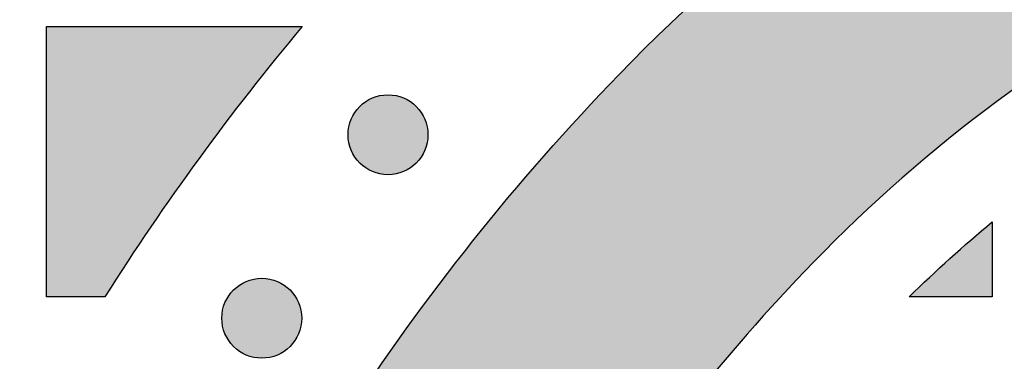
# Model space of a CAD drawing. Header units: millimetres. Extents: x -3873 to -97, y 912 to 4165.
# Tile 325 of 656: x -3403 to -3359, y 1651 to 1667. Entities that reach past the tile are written whole.
import ezdxf

# ---------------------------------------------------------------- set-up
doc = ezdxf.new("R2010")
doc.units = ezdxf.units.MM
doc.layers.add('pattern', color=7, linetype='Continuous', true_color=0x000000)

msp = doc.modelspace()

# ---------------------------------------------------------------- hatches: boundary and pattern name
at = {"layer": 'pattern'}
for points in [[(-3300.786, 1679.313), (-3299.372, 1678.571), (-3297.972, 1677.799), (-3296.586, 1676.998), (-3295.215, 1676.167), (-3293.861, 1675.307), (-3292.524, 1674.419), (-3291.205, 1673.503), (-3289.905, 1672.56), (-3288.624, 1671.59), (-3287.365, 1670.594), (-3286.126, 1669.573), (-3284.91, 1668.526), (-3283.717, 1667.456), (-3282.547, 1666.363), (-3281.402, 1665.247), (-3280.281, 1664.11), (-3278.605, 1662.331), (-3276.968, 1660.508), (-3275.372, 1658.644), (-3273.819, 1656.74), (-3272.311, 1654.796), (-3270.848, 1652.815), (-3269.433, 1650.798), (-3268.066, 1648.747), (-3266.749, 1646.664), (-3265.483, 1644.551), (-3264.269, 1642.409), (-3263.107, 1640.24), (-3261.999, 1638.047), (-3260.946, 1635.83), (-3259.947, 1633.594), (-3259.004, 1631.338), (-3265.412, 1614.654), (-3270.13, 1626.842), (-3270.963, 1628.834), (-3271.844, 1630.809), (-3272.775, 1632.765), (-3273.753, 1634.702), (-3274.778, 1636.617), (-3275.85, 1638.508), (-3276.968, 1640.374), (-3278.131, 1642.213), (-3279.338, 1644.024), (-3280.587, 1645.804), (-3281.879, 1647.553), (-3283.21, 1649.269), (-3284.581, 1650.951), (-3285.99, 1652.597), (-3287.435, 1654.206), (-3288.916, 1655.777), (-3289.863, 1656.738), (-3290.831, 1657.681), (-3291.82, 1658.606), (-3292.829, 1659.51), (-3293.857, 1660.395), (-3294.904, 1661.258), (-3295.969, 1662.1), (-3297.051, 1662.92), (-3298.151, 1663.718), (-3299.266, 1664.492), (-3300.396, 1665.243), (-3301.541, 1665.97), (-3302.7, 1666.672), (-3303.872, 1667.35), (-3305.056, 1668.002), (-3306.251, 1668.629), (-3307.524, 1669.257), (-3308.82, 1669.849), (-3310.135, 1670.405), (-3311.469, 1670.922), (-3312.82, 1671.401), (-3314.187, 1671.84), (-3315.567, 1672.239), (-3316.959, 1672.597), (-3318.361, 1672.914), (-3319.771, 1673.189), (-3321.187, 1673.421), (-3322.608, 1673.612), (-3324.031, 1673.76), (-3325.455, 1673.866), (-3326.878, 1673.93), (-3328.297, 1673.953), (-3329.717, 1673.932), (-3331.14, 1673.869), (-3332.564, 1673.764), (-3333.987, 1673.617), (-3335.408, 1673.428), (-3336.824, 1673.197), (-3338.235, 1672.923), (-3339.637, 1672.608), (-3341.029, 1672.251), (-3342.41, 1671.854), (-3343.777, 1671.416), (-3345.128, 1670.938), (-3346.463, 1670.422), (-3347.779, 1669.868), (-3349.074, 1669.277), (-3350.348, 1668.65), (-3351.544, 1668.024), (-3352.729, 1667.373), (-3353.901, 1666.696), (-3355.061, 1665.995), (-3356.206, 1665.269), (-3357.338, 1664.52), (-3358.454, 1663.746), (-3359.553, 1662.95), (-3360.637, 1662.131), (-3361.702, 1661.29), (-3362.75, 1660.428), (-3363.779, 1659.544), (-3364.789, 1658.64), (-3365.779, 1657.717), (-3366.748, 1656.775), (-3367.696, 1655.814), (-3369.178, 1654.245), (-3370.625, 1652.637), (-3372.035, 1650.992), (-3373.407, 1649.312), (-3374.741, 1647.597), (-3376.034, 1645.85), (-3377.285, 1644.07), (-3378.493, 1642.261), (-3379.658, 1640.423), (-3380.778, 1638.558), (-3381.852, 1636.668), (-3382.879, 1634.754), (-3383.859, 1632.818), (-3384.791, 1630.862), (-3385.674, 1628.888), (-3386.509, 1626.898), (-3391.239, 1614.714), (-3397.631, 1631.404), (-3396.685, 1633.659), (-3395.685, 1635.895), (-3394.629, 1638.11), (-3393.519, 1640.302), (-3392.356, 1642.47), (-3391.139, 1644.611), (-3389.871, 1646.723), (-3388.552, 1648.805), (-3387.183, 1650.854), (-3385.766, 1652.87), (-3384.302, 1654.849), (-3382.792, 1656.791), (-3381.237, 1658.695), (-3379.64, 1660.557), (-3378.001, 1662.378), (-3376.323, 1664.156), (-3375.201, 1665.292), (-3374.054, 1666.407), (-3372.884, 1667.499), (-3371.689, 1668.568), (-3370.472, 1669.613), (-3369.233, 1670.633), (-3367.972, 1671.628), (-3366.691, 1672.596), (-3365.39, 1673.538), (-3364.07, 1674.453), (-3362.732, 1675.34), (-3361.377, 1676.198), (-3360.006, 1677.028), (-3358.619, 1677.828), (-3357.218, 1678.598), (-3355.803, 1679.339), (-3354.214, 1680.121), (-3352.597, 1680.858), (-3350.955, 1681.549), (-3349.29, 1682.193), (-3347.604, 1682.789), (-3345.899, 1683.335), (-3344.176, 1683.831), (-3342.439, 1684.276), (-3340.69, 1684.669), (-3338.93, 1685.01), (-3337.163, 1685.299), (-3335.39, 1685.535), (-3333.614, 1685.718), (-3331.838, 1685.849), (-3330.063, 1685.927), (-3328.291, 1685.953), (-3326.52, 1685.925), (-3324.745, 1685.845), (-3322.969, 1685.713), (-3321.193, 1685.528), (-3319.421, 1685.291), (-3317.654, 1685), (-3315.894, 1684.657), (-3314.145, 1684.263), (-3312.409, 1683.816), (-3310.687, 1683.318), (-3308.982, 1682.771), (-3307.296, 1682.173), (-3305.632, 1681.528), (-3303.991, 1680.835), (-3302.375, 1680.096)], [(-3399.163, 1654.279), (-3401.754, 1654.279), (-3401.754, 1666.279), (-3390.402, 1666.279), (-3392.737, 1663.388), (-3394.977, 1660.421), (-3397.12, 1657.383)], [(-3385.333, 1662.729), (-3385.361, 1662.757), (-3385.39, 1662.784), (-3385.42, 1662.811), (-3385.45, 1662.837), (-3385.482, 1662.863), (-3385.514, 1662.888), (-3385.548, 1662.913), (-3385.582, 1662.937), (-3385.617, 1662.96), (-3385.652, 1662.983), (-3385.689, 1663.005), (-3385.726, 1663.026), (-3385.764, 1663.047), (-3385.803, 1663.066), (-3385.842, 1663.085), (-3385.882, 1663.103), (-3385.923, 1663.12), (-3385.965, 1663.136), (-3386.006, 1663.151), (-3386.049, 1663.165), (-3386.092, 1663.179), (-3386.135, 1663.191), (-3386.179, 1663.202), (-3386.224, 1663.211), (-3386.268, 1663.22), (-3386.313, 1663.228), (-3386.358, 1663.234), (-3386.404, 1663.24), (-3386.45, 1663.244), (-3386.495, 1663.247), (-3386.541, 1663.248), (-3386.587, 1663.249), (-3386.633, 1663.248), (-3386.679, 1663.247), (-3386.725, 1663.244), (-3386.77, 1663.24), (-3386.816, 1663.234), (-3386.861, 1663.228), (-3386.906, 1663.22), (-3386.951, 1663.211), (-3386.995, 1663.202), (-3387.039, 1663.191), (-3387.082, 1663.179), (-3387.125, 1663.165), (-3387.168, 1663.151), (-3387.21, 1663.136), (-3387.251, 1663.12), (-3387.292, 1663.103), (-3387.332, 1663.085), (-3387.371, 1663.066), (-3387.41, 1663.047), (-3387.448, 1663.026), (-3387.485, 1663.005), (-3387.522, 1662.983), (-3387.558, 1662.96), (-3387.593, 1662.937), (-3387.627, 1662.913), (-3387.66, 1662.888), (-3387.692, 1662.863), (-3387.724, 1662.837), (-3387.755, 1662.811), (-3387.785, 1662.784), (-3387.814, 1662.757), (-3387.842, 1662.729), (-3387.869, 1662.701), (-3387.896, 1662.672), (-3387.923, 1662.642), (-3387.949, 1662.612), (-3387.975, 1662.58), (-3388, 1662.548), (-3388.025, 1662.514), (-3388.049, 1662.48), (-3388.073, 1662.445), (-3388.095, 1662.41), (-3388.117, 1662.373), (-3388.139, 1662.336), (-3388.159, 1662.298), (-3388.179, 1662.259), (-3388.198, 1662.22), (-3388.216, 1662.179), (-3388.233, 1662.139), (-3388.249, 1662.097), (-3388.264, 1662.055), (-3388.278, 1662.013), (-3388.291, 1661.97), (-3388.303, 1661.927), (-3388.314, 1661.883), (-3388.324, 1661.838), (-3388.333, 1661.794), (-3388.34, 1661.749), (-3388.347, 1661.703), (-3388.352, 1661.658), (-3388.356, 1661.612), (-3388.359, 1661.567), (-3388.361, 1661.521), (-3388.361, 1661.475), (-3388.361, 1661.429), (-3388.359, 1661.383), (-3388.356, 1661.337), (-3388.352, 1661.292), (-3388.347, 1661.246), (-3388.34, 1661.201), (-3388.333, 1661.156), (-3388.324, 1661.111), (-3388.314, 1661.067), (-3388.303, 1661.023), (-3388.291, 1660.98), (-3388.278, 1660.937), (-3388.264, 1660.894), (-3388.249, 1660.852), (-3388.233, 1660.811), (-3388.216, 1660.77), (-3388.198, 1660.73), (-3388.179, 1660.691), (-3388.159, 1660.652), (-3388.139, 1660.614), (-3388.117, 1660.577), (-3388.095, 1660.54), (-3388.073, 1660.504), (-3388.049, 1660.469), (-3388.025, 1660.435), (-3388, 1660.402), (-3387.975, 1660.37), (-3387.949, 1660.338), (-3387.923, 1660.307), (-3387.896, 1660.277), (-3387.869, 1660.248), (-3387.842, 1660.22), (-3387.814, 1660.193), (-3387.785, 1660.165), (-3387.755, 1660.139), (-3387.724, 1660.113), (-3387.692, 1660.087), (-3387.66, 1660.062), (-3387.627, 1660.037), (-3387.593, 1660.013), (-3387.558, 1659.989), (-3387.522, 1659.967), (-3387.485, 1659.945), (-3387.448, 1659.923), (-3387.41, 1659.903), (-3387.371, 1659.883), (-3387.332, 1659.864), (-3387.292, 1659.846), (-3387.251, 1659.829), (-3387.21, 1659.813), (-3387.168, 1659.798), (-3387.125, 1659.784), (-3387.082, 1659.771), (-3387.039, 1659.759), (-3386.995, 1659.748), (-3386.951, 1659.738), (-3386.906, 1659.729), (-3386.861, 1659.722), (-3386.816, 1659.715), (-3386.77, 1659.71), (-3386.725, 1659.706), (-3386.679, 1659.703), (-3386.633, 1659.701), (-3386.587, 1659.7), (-3386.541, 1659.701), (-3386.495, 1659.703), (-3386.45, 1659.706), (-3386.404, 1659.71), (-3386.358, 1659.715), (-3386.313, 1659.722), (-3386.268, 1659.729), (-3386.224, 1659.738), (-3386.179, 1659.748), (-3386.135, 1659.759), (-3386.092, 1659.771), (-3386.049, 1659.784), (-3386.006, 1659.798), (-3385.965, 1659.813), (-3385.923, 1659.829), (-3385.882, 1659.846), (-3385.842, 1659.864), (-3385.803, 1659.883), (-3385.764, 1659.903), (-3385.726, 1659.923), (-3385.689, 1659.945), (-3385.652, 1659.967), (-3385.617, 1659.989), (-3385.582, 1660.013), (-3385.548, 1660.037), (-3385.514, 1660.062), (-3385.482, 1660.087), (-3385.45, 1660.113), (-3385.42, 1660.139), (-3385.39, 1660.165), (-3385.361, 1660.193), (-3385.333, 1660.22), (-3385.305, 1660.248), (-3385.278, 1660.277), (-3385.251, 1660.307), (-3385.225, 1660.338), (-3385.199, 1660.37), (-3385.174, 1660.402), (-3385.149, 1660.435), (-3385.125, 1660.469), (-3385.102, 1660.504), (-3385.079, 1660.54), (-3385.057, 1660.577), (-3385.036, 1660.614), (-3385.015, 1660.652), (-3384.996, 1660.691), (-3384.977, 1660.73), (-3384.959, 1660.77), (-3384.942, 1660.811), (-3384.926, 1660.852), (-3384.911, 1660.894), (-3384.896, 1660.937), (-3384.883, 1660.98), (-3384.871, 1661.023), (-3384.86, 1661.067), (-3384.851, 1661.111), (-3384.842, 1661.156), (-3384.834, 1661.201), (-3384.828, 1661.246), (-3384.822, 1661.292), (-3384.818, 1661.337), (-3384.815, 1661.383), (-3384.813, 1661.429), (-3384.813, 1661.475), (-3384.813, 1661.521), (-3384.815, 1661.567), (-3384.818, 1661.612), (-3384.822, 1661.658), (-3384.828, 1661.703), (-3384.834, 1661.749), (-3384.842, 1661.794), (-3384.851, 1661.838), (-3384.86, 1661.883), (-3384.871, 1661.927), (-3384.883, 1661.97), (-3384.896, 1662.013), (-3384.911, 1662.055), (-3384.926, 1662.097), (-3384.942, 1662.139), (-3384.959, 1662.179), (-3384.977, 1662.22), (-3384.996, 1662.259), (-3385.015, 1662.298), (-3385.036, 1662.336), (-3385.057, 1662.373), (-3385.079, 1662.41), (-3385.102, 1662.445), (-3385.125, 1662.48), (-3385.149, 1662.514), (-3385.174, 1662.548), (-3385.199, 1662.58), (-3385.225, 1662.612), (-3385.251, 1662.642), (-3385.278, 1662.672), (-3385.305, 1662.701)], [(-3359.754, 1657.605), (-3359.754, 1654.279), (-3363.446, 1654.279), (-3362.548, 1655.138), (-3361.634, 1655.979), (-3360.702, 1656.801)], [(-3390.937, 1654.586), (-3390.965, 1654.614), (-3390.994, 1654.641), (-3391.024, 1654.667), (-3391.054, 1654.694), (-3391.086, 1654.719), (-3391.118, 1654.745), (-3391.152, 1654.769), (-3391.186, 1654.793), (-3391.221, 1654.817), (-3391.256, 1654.84), (-3391.293, 1654.862), (-3391.33, 1654.883), (-3391.368, 1654.903), (-3391.407, 1654.923), (-3391.446, 1654.942), (-3391.486, 1654.96), (-3391.527, 1654.977), (-3391.569, 1654.993), (-3391.61, 1655.008), (-3391.653, 1655.022), (-3391.696, 1655.035), (-3391.739, 1655.047), (-3391.783, 1655.058), (-3391.828, 1655.068), (-3391.872, 1655.077), (-3391.917, 1655.084), (-3391.962, 1655.091), (-3392.008, 1655.096), (-3392.054, 1655.1), (-3392.099, 1655.103), (-3392.145, 1655.105), (-3392.191, 1655.106), (-3392.237, 1655.105), (-3392.283, 1655.103), (-3392.329, 1655.1), (-3392.374, 1655.096), (-3392.42, 1655.091), (-3392.465, 1655.084), (-3392.51, 1655.077), (-3392.555, 1655.068), (-3392.599, 1655.058), (-3392.643, 1655.047), (-3392.686, 1655.035), (-3392.729, 1655.022), (-3392.772, 1655.008), (-3392.814, 1654.993), (-3392.855, 1654.977), (-3392.896, 1654.96), (-3392.936, 1654.942), (-3392.975, 1654.923), (-3393.014, 1654.903), (-3393.052, 1654.883), (-3393.089, 1654.862), (-3393.126, 1654.84), (-3393.162, 1654.817), (-3393.197, 1654.793), (-3393.231, 1654.769), (-3393.264, 1654.745), (-3393.296, 1654.719), (-3393.328, 1654.694), (-3393.359, 1654.667), (-3393.389, 1654.641), (-3393.418, 1654.614), (-3393.446, 1654.586), (-3393.473, 1654.558), (-3393.5, 1654.529), (-3393.527, 1654.499), (-3393.553, 1654.468), (-3393.579, 1654.437), (-3393.604, 1654.404), (-3393.629, 1654.371), (-3393.653, 1654.337), (-3393.677, 1654.302), (-3393.699, 1654.266), (-3393.721, 1654.23), (-3393.743, 1654.192), (-3393.763, 1654.154), (-3393.783, 1654.116), (-3393.802, 1654.076), (-3393.819, 1654.036), (-3393.837, 1653.995), (-3393.853, 1653.954), (-3393.868, 1653.912), (-3393.882, 1653.87), (-3393.895, 1653.827), (-3393.907, 1653.783), (-3393.918, 1653.739), (-3393.928, 1653.695), (-3393.937, 1653.65), (-3393.944, 1653.605), (-3393.951, 1653.56), (-3393.956, 1653.515), (-3393.96, 1653.469), (-3393.963, 1653.423), (-3393.965, 1653.377), (-3393.965, 1653.331), (-3393.965, 1653.286), (-3393.963, 1653.24), (-3393.96, 1653.194), (-3393.956, 1653.148), (-3393.951, 1653.103), (-3393.944, 1653.057), (-3393.937, 1653.013), (-3393.928, 1652.968), (-3393.918, 1652.924), (-3393.907, 1652.88), (-3393.895, 1652.836), (-3393.882, 1652.793), (-3393.868, 1652.751), (-3393.853, 1652.709), (-3393.837, 1652.667), (-3393.819, 1652.627), (-3393.802, 1652.587), (-3393.783, 1652.547), (-3393.763, 1652.508), (-3393.743, 1652.47), (-3393.721, 1652.433), (-3393.699, 1652.397), (-3393.677, 1652.361), (-3393.653, 1652.326), (-3393.629, 1652.292), (-3393.604, 1652.259), (-3393.579, 1652.226), (-3393.553, 1652.195), (-3393.527, 1652.164), (-3393.5, 1652.134), (-3393.473, 1652.105), (-3393.446, 1652.077), (-3393.418, 1652.049), (-3393.389, 1652.022), (-3393.359, 1651.995), (-3393.328, 1651.969), (-3393.296, 1651.943), (-3393.264, 1651.918), (-3393.231, 1651.894), (-3393.197, 1651.869), (-3393.162, 1651.846), (-3393.126, 1651.823), (-3393.089, 1651.801), (-3393.052, 1651.78), (-3393.014, 1651.76), (-3392.975, 1651.74), (-3392.936, 1651.721), (-3392.896, 1651.703), (-3392.855, 1651.686), (-3392.814, 1651.67), (-3392.772, 1651.655), (-3392.729, 1651.641), (-3392.686, 1651.628), (-3392.643, 1651.616), (-3392.599, 1651.605), (-3392.555, 1651.595), (-3392.51, 1651.586), (-3392.465, 1651.578), (-3392.42, 1651.572), (-3392.374, 1651.567), (-3392.329, 1651.562), (-3392.283, 1651.56), (-3392.237, 1651.558), (-3392.191, 1651.557), (-3392.145, 1651.558), (-3392.099, 1651.56), (-3392.054, 1651.562), (-3392.008, 1651.567), (-3391.962, 1651.572), (-3391.917, 1651.578), (-3391.872, 1651.586), (-3391.828, 1651.595), (-3391.783, 1651.605), (-3391.739, 1651.616), (-3391.696, 1651.628), (-3391.653, 1651.641), (-3391.61, 1651.655), (-3391.569, 1651.67), (-3391.527, 1651.686), (-3391.486, 1651.703), (-3391.446, 1651.721), (-3391.407, 1651.74), (-3391.368, 1651.76), (-3391.33, 1651.78), (-3391.293, 1651.801), (-3391.256, 1651.823), (-3391.221, 1651.846), (-3391.186, 1651.869), (-3391.152, 1651.894), (-3391.118, 1651.918), (-3391.086, 1651.943), (-3391.054, 1651.969), (-3391.024, 1651.995), (-3390.994, 1652.022), (-3390.965, 1652.049), (-3390.937, 1652.077), (-3390.909, 1652.105), (-3390.882, 1652.134), (-3390.855, 1652.164), (-3390.829, 1652.195), (-3390.803, 1652.226), (-3390.778, 1652.259), (-3390.753, 1652.292), (-3390.729, 1652.326), (-3390.706, 1652.361), (-3390.683, 1652.397), (-3390.661, 1652.433), (-3390.64, 1652.47), (-3390.619, 1652.508), (-3390.6, 1652.547), (-3390.581, 1652.587), (-3390.563, 1652.627), (-3390.546, 1652.667), (-3390.53, 1652.709), (-3390.515, 1652.751), (-3390.5, 1652.793), (-3390.487, 1652.836), (-3390.475, 1652.88), (-3390.464, 1652.924), (-3390.454, 1652.968), (-3390.446, 1653.013), (-3390.438, 1653.057), (-3390.432, 1653.103), (-3390.426, 1653.148), (-3390.422, 1653.194), (-3390.419, 1653.24), (-3390.417, 1653.286), (-3390.417, 1653.331), (-3390.417, 1653.377), (-3390.419, 1653.423), (-3390.422, 1653.469), (-3390.426, 1653.515), (-3390.432, 1653.56), (-3390.438, 1653.605), (-3390.446, 1653.65), (-3390.454, 1653.695), (-3390.464, 1653.739), (-3390.475, 1653.783), (-3390.487, 1653.827), (-3390.5, 1653.87), (-3390.515, 1653.912), (-3390.53, 1653.954), (-3390.546, 1653.995), (-3390.563, 1654.036), (-3390.581, 1654.076), (-3390.6, 1654.116), (-3390.619, 1654.154), (-3390.64, 1654.192), (-3390.661, 1654.23), (-3390.683, 1654.266), (-3390.706, 1654.302), (-3390.729, 1654.337), (-3390.753, 1654.371), (-3390.778, 1654.404), (-3390.803, 1654.437), (-3390.829, 1654.468), (-3390.855, 1654.499), (-3390.882, 1654.529), (-3390.909, 1654.558)]]:
    msp.add_hatch(color=256, dxfattribs=at).paths.add_polyline_path(points, flags=0)

# ---------------------------------------------------------------- linework, layer by layer
for points in [[(-3399.163, 1654.279), (-3401.754, 1654.279), (-3401.754, 1666.279), (-3390.402, 1666.279)], [(-3359.754, 1657.605), (-3359.754, 1654.279), (-3363.446, 1654.279)]]:
    msp.add_lwpolyline(points, dxfattribs=at)
for centre in [(-3386.587, 1661.475), (-3392.191, 1653.331)]:
    msp.add_circle(centre, 1.774, dxfattribs=at)
at = {"layer": 'pattern', "extrusion": (0, 0, -1)}
for centre, radius, start, end in [((3328.22, 1457.686), 250.09, 51.4755, 89.55652), ((3320.517, 1610.193), 77.629, 44.03823, 62.96419), ((3302.656, 1592.922), 102.475, 22.05712, 44.03823), ((3320.381, 1610.193), 61.629, 45.67154, 50.29234)]:
    msp.add_arc(centre, radius, start, end, dxfattribs=at)
at = {"layer": 'pattern'}
for centre, radius, start, end in [((-3320.517, 1610.193), 65.629, 117.03581, 135.96177), ((-3302.521, 1592.922), 114.475, 140.1473, 147.58897), ((-3302.656, 1592.922), 90.475, 135.96177, 157.94288)]:
    msp.add_arc(centre, radius, start, end, dxfattribs=at)

doc.saveas('drawing.dxf')
